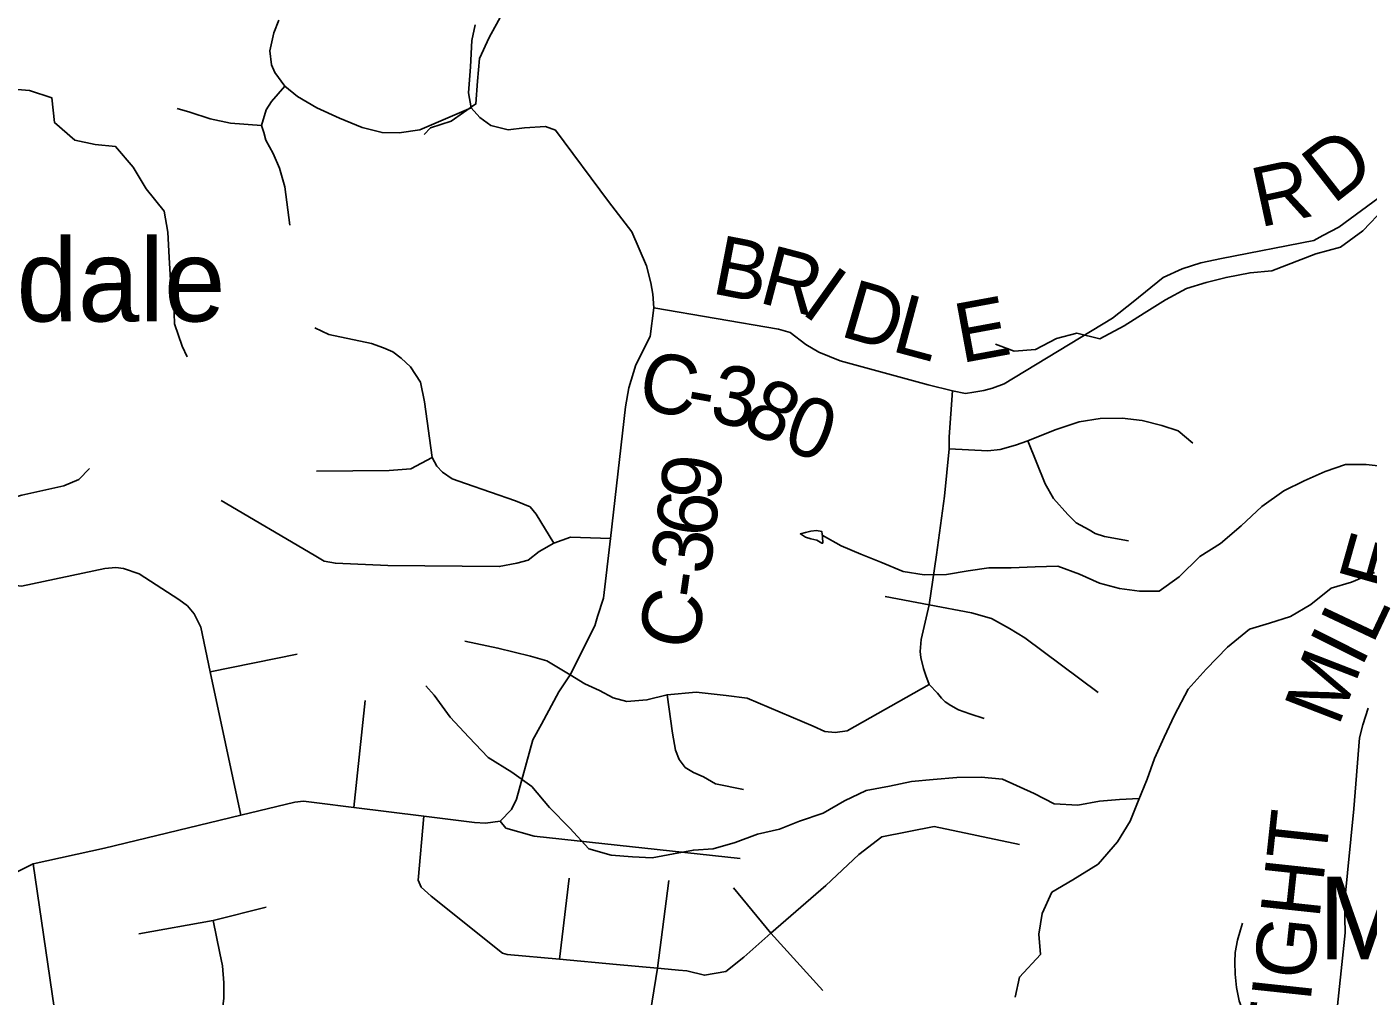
# Model space of a CAD drawing. Extents: x 0 to 34, y 0 to 22.
# Drawn here: x 4.877 to 5.518, y 16.654 to 17.117 of the extents above; entities that cross this region are included whole.
import ezdxf

# ---------------------------------------------------------------- set-up
doc = ezdxf.new("R2010")
doc.units = 0
for name, color, linetype in [('GM_X_County_Road', 7, 'Continuous'), ('GM_X_County_Road_Text', 7, 'Continuous'), ('GM_X_Minor_Lake', 7, 'Continuous'), ('GM_X_Minor_River', 7, 'Continuous'), ('GM_X_Township_Road', 7, 'Continuous'), ('GM_X_Unincorporated_Text', 7, 'Continuous')]:
    doc.layers.add(name, color=color, linetype=linetype)

msp = doc.modelspace()

# ---------------------------------------------------------------- linework, layer by layer
at = {"layer": 'GM_X_County_Road'}
for points in [[(4.88038, 16.71739), (4.91433, 16.72479), (4.9795, 16.74058), (5.00535, 16.74684), (5.00953, 16.74731), (5.01577, 16.74641), (5.03355, 16.7442), (5.06693, 16.74005), (5.0912, 16.73703), (5.09635, 16.73676), (5.10343, 16.73777), (5.10888, 16.74326), (5.11112, 16.74824), (5.11907, 16.77659), (5.12318, 16.78408), (5.13146, 16.79951), (5.13684, 16.80754), (5.14862, 16.83097), (5.14986, 16.8355), (5.15272, 16.84417), (5.15604, 16.8728), (5.16333, 16.93569), (5.16486, 16.94477), (5.16815, 16.95572), (5.17511, 16.96922), (5.17677, 16.98295), (5.17639, 16.98955), (5.17532, 16.99496), (5.17328, 17.00295), (5.16631, 17.0192), (5.15512, 17.03378), (5.12988, 17.06775), (5.12505, 17.06962), (5.115, 17.06888), (5.10729, 17.06806), (5.09887, 17.07008), (5.09368, 17.07384), (5.08951, 17.0785), (5.08828, 17.08567), (5.08921, 17.09813), (5.08984, 17.11059), (5.09139, 17.11807)], [(5.17677, 16.98295), (5.23638, 16.97271), (5.2419, 16.97112), (5.24938, 16.96536), (5.25557, 16.96174), (5.26574, 16.95769), (5.30786, 16.94611), (5.3195, 16.94329), (5.32561, 16.94206), (5.32956, 16.94266), (5.33445, 16.94351), (5.33857, 16.94463), (5.34415, 16.94669), (5.39582, 16.97793), (5.40571, 16.98574), (5.42014, 16.9975), (5.42909, 17.00164), (5.43804, 17.00445), (5.44793, 17.00645), (5.49202, 17.01514), (5.49629, 17.01754), (5.50404, 17.02155), (5.53944, 17.04753)], [(5.50243, 16.64053), (5.50702, 16.68429), (5.50675, 16.6986), (5.51121, 16.74352), (5.51389, 16.77747), (5.51537, 16.7837), (5.51802, 16.79162)], [(4.56252, 16.64419), (4.62886, 16.65843), (4.63009, 16.65869), (4.6364, 16.66083), (4.64252, 16.66278), (4.64843, 16.66398), (4.65738, 16.66548), (4.70177, 16.67321), (4.72322, 16.6737), (4.74956, 16.67366), (4.79081, 16.67517), (4.79596, 16.67619), (4.80092, 16.6784), (4.80324, 16.67944), (4.8232, 16.69058), (4.84964, 16.70226), (4.88038, 16.71739)], [(4.80414, 16.44882), (4.8251, 16.47071), (4.86197, 16.50916), (4.87694, 16.52385), (4.8847, 16.53087), (4.88976, 16.53658), (4.89275, 16.54247), (4.89374, 16.54753), (4.89413, 16.55809), (4.89442, 16.58219), (4.89461, 16.59818), (4.89466, 16.60928), (4.89335, 16.62803), (4.88038, 16.71739)]]:
    msp.add_lwpolyline(points, dxfattribs=at)
at = {"layer": 'GM_X_Minor_Lake'}
for points in [[(5.25444, 16.87662), (5.25177, 16.87624), (5.2493, 16.87567), (5.24683, 16.87491), (5.2493, 16.87339), (5.25177, 16.87263), (5.25463, 16.87187), (5.2571, 16.87054), (5.25749, 16.87054)], [(5.25748, 16.87073), (5.25729, 16.87358), (5.2571, 16.87605), (5.25444, 16.87662), (5.25177, 16.87624), (5.2493, 16.87567), (5.24683, 16.87491), (5.2493, 16.87339), (5.25177, 16.87263), (5.25463, 16.87187), (5.2571, 16.87054), (5.25748, 16.87054)], [(5.25749, 16.87054), (5.25729, 16.87358), (5.2571, 16.87605), (5.25444, 16.87662)]]:
    msp.add_lwpolyline(points, dxfattribs=at)
at = {"layer": 'GM_X_Minor_River'}
for points in [[(5.10438, 17.12337), (5.09811, 17.11215), (5.09354, 17.10207), (5.09259, 17.09122), (5.09183, 17.08038), (5.08004, 17.0722), (5.07014, 17.06896), (5.06708, 17.06578)], [(4.86911, 17.0876), (4.87861, 17.08684), (4.88927, 17.08323), (4.8906, 17.07143), (4.9003, 17.06306), (4.91, 17.06097), (4.9197, 17.06002), (4.92806, 17.05012), (4.93434, 17.03985), (4.9429, 17.0292), (4.94461, 17.01911), (4.94537, 17.00694), (4.94594, 16.99609), (4.94746, 16.98544), (4.94784, 16.97535), (4.95145, 16.9647), (4.95383, 16.95954)], [(5.54778, 17.03422), (5.53575, 17.03664), (5.52586, 17.03055), (5.5154, 17.01971), (5.50475, 17.01191), (5.49295, 17.00867), (5.47203, 17.00068), (5.46157, 16.99973), (5.45016, 16.99744), (5.44065, 16.99497), (5.43114, 16.99212), (5.42125, 16.98679), (5.41098, 16.98032), (5.40147, 16.97442), (5.38986, 16.96814), (5.37883, 16.97081), (5.36913, 16.96833), (5.35905, 16.963), (5.34897, 16.96224), (5.34001, 16.9656)], [(5.5287, 16.90689), (5.5171, 16.90803), (5.50721, 16.90803), (5.49751, 16.9048), (5.48743, 16.90023), (5.47773, 16.89547), (5.46727, 16.88805), (5.45738, 16.87873), (5.44749, 16.87036), (5.4376, 16.86408), (5.42771, 16.85438), (5.4182, 16.84753), (5.40869, 16.84753), (5.39918, 16.84886), (5.38967, 16.85133), (5.38016, 16.8557), (5.3697, 16.85951), (5.35886, 16.85913), (5.34744, 16.85875), (5.33679, 16.85875), (5.3269, 16.85722), (5.31663, 16.85551), (5.30598, 16.85532), (5.2959, 16.85703), (5.28525, 16.86141), (5.27574, 16.86521), (5.26623, 16.86921), (5.25723, 16.87432)], [(5.25655, 16.87525), (5.25653, 16.87529)], [(5.52109, 16.85648), (5.51006, 16.85191), (5.50036, 16.84906), (5.49066, 16.84125), (5.48096, 16.83555), (5.47088, 16.83231), (5.46137, 16.82946), (5.45072, 16.8209), (5.44064, 16.81024), (5.43208, 16.80073), (5.42542, 16.78836), (5.42047, 16.7779), (5.41591, 16.76762), (5.41248, 16.75773), (5.40811, 16.74727), (5.40431, 16.73775), (5.39822, 16.72786), (5.38909, 16.71721), (5.37692, 16.7096), (5.36684, 16.7037), (5.36227, 16.69361), (5.36075, 16.68372), (5.36151, 16.67402), (5.35143, 16.66317), (5.34933, 16.65366)], [(5.40861, 16.74847), (5.39917, 16.74803), (5.38966, 16.74727), (5.37939, 16.74536), (5.36798, 16.74593), (5.35847, 16.75088), (5.34325, 16.75773), (5.33317, 16.75868), (5.32157, 16.75849), (5.31016, 16.75753), (5.29989, 16.75658), (5.28943, 16.75449), (5.2782, 16.75239), (5.26793, 16.74745), (5.25766, 16.74155), (5.24644, 16.73774), (5.23674, 16.73394), (5.22628, 16.73146), (5.21563, 16.72747), (5.20517, 16.72442), (5.19566, 16.72385), (5.18615, 16.72214), (5.17607, 16.72024), (5.16656, 16.72062), (5.15648, 16.72138), (5.14582, 16.72442), (5.1367, 16.73431), (5.127, 16.7442), (5.11844, 16.75429), (5.10893, 16.76114), (5.09771, 16.76817), (5.08839, 16.77788), (5.07945, 16.78739), (5.07184, 16.79785), (5.06785, 16.80242)]]:
    msp.add_lwpolyline(points, dxfattribs=at)
at = {"layer": 'GM_X_Township_Road'}
for p, q in [((4.96493, 16.80911), (5.0065, 16.81751)), ((5.03355, 16.7442), (5.03889, 16.79528)), ((5.13174, 16.67176), (5.1364, 16.71042))]:
    msp.add_line(p, q, dxfattribs=at)
for points in [[(4.99775, 17.12041), (4.99526, 17.11433), (4.99339, 17.10576), (4.99417, 17.09907), (4.9957, 17.09536), (5.00054, 17.08887), (5.00654, 17.08384), (5.0159, 17.07849), (5.0266, 17.0735), (5.03749, 17.06915), (5.04699, 17.06666), (5.05509, 17.0665), (5.06506, 17.06806), (5.08951, 17.0785)], [(5.00289, 17.02241), (5.00056, 17.04079), (4.99799, 17.04967), (4.99495, 17.05661), (4.99154, 17.06305), (4.99043, 17.06674), (4.9894, 17.07006), (4.99168, 17.07756), (4.99417, 17.08154), (5.00054, 17.08887)], [(4.94906, 17.07811), (4.95514, 17.07639), (4.96488, 17.07328), (4.97462, 17.07125), (4.9894, 17.07006)], [(5.01485, 16.97346), (5.02161, 16.97018), (5.04186, 16.96584), (5.04765, 16.96391), (5.05214, 16.96199), (5.05616, 16.95893), (5.0605, 16.95476), (5.06532, 16.94736), (5.06725, 16.93804), (5.07095, 16.91152), (5.0732, 16.90734)], [(5.3195, 16.94329), (5.3178, 16.92137), (5.31779, 16.91563), (5.31557, 16.89291), (5.31188, 16.86502), (5.30836, 16.84107), (5.30446, 16.82457), (5.30401, 16.81878), (5.30439, 16.81594), (5.30553, 16.81064), (5.30673, 16.80736), (5.30835, 16.80297), (5.31229, 16.79886), (5.31426, 16.7965), (5.31602, 16.79465), (5.31868, 16.79289), (5.32233, 16.79083), (5.32778, 16.7889), (5.33465, 16.78676)], [(4.9795, 16.74058), (4.96493, 16.80911), (4.96042, 16.83032), (4.95728, 16.83674), (4.95402, 16.84051), (4.9499, 16.8436), (4.93102, 16.85579), (4.92346, 16.85837), (4.91986, 16.85888), (4.91454, 16.85837), (4.87471, 16.84995), (4.86836, 16.85081), (4.86123, 16.85459), (4.85789, 16.85862), (4.856, 16.86352), (4.85081, 16.87456), (4.84724, 16.88137), (4.84458, 16.88429), (4.84192, 16.88695), (4.83891, 16.88969), (4.83565, 16.89253), (4.81299, 16.91159), (4.79239, 16.9309)], [(5.31779, 16.91563), (5.33629, 16.91465), (5.34219, 16.91528), (5.34956, 16.91734), (5.3554, 16.9194), (5.36845, 16.92463), (5.37995, 16.92841), (5.38999, 16.93012), (5.40046, 16.9303), (5.40999, 16.9291), (5.41943, 16.92678), (5.42716, 16.92412), (5.43429, 16.91831)], [(5.3554, 16.9194), (5.36372, 16.89888), (5.36767, 16.89193), (5.3745, 16.88415), (5.37852, 16.88027), (5.38475, 16.87691), (5.38759, 16.87519), (5.39205, 16.87364), (5.40347, 16.87167)], [(5.07095, 16.91152), (5.06066, 16.90606), (5.05038, 16.90526), (5.01566, 16.90493)], [(4.84724, 16.88137), (4.85909, 16.88867), (4.86604, 16.89107), (4.87488, 16.89339), (4.89497, 16.89794), (4.90218, 16.90094), (4.90725, 16.90619)], [(5.0732, 16.90734), (5.07577, 16.90445), (5.08043, 16.90124), (5.08686, 16.89899), (5.11064, 16.89079), (5.11771, 16.8879), (5.12061, 16.88436), (5.12896, 16.87054)], [(5.15604, 16.8728), (5.137, 16.87344), (5.12896, 16.87054), (5.12205, 16.86652), (5.11675, 16.86235), (5.11135, 16.86088), (5.10297, 16.85936), (5.04973, 16.85978), (5.02466, 16.8609), (5.01936, 16.86186), (5.01454, 16.86476), (4.97018, 16.89095)], [(5.28733, 16.84502), (5.30836, 16.84107), (5.32853, 16.83721), (5.33806, 16.83446), (5.34664, 16.82974), (5.35402, 16.82527), (5.38905, 16.79918)], [(5.08654, 16.82362), (5.10229, 16.8204), (5.11788, 16.81654), (5.12575, 16.81429), (5.13684, 16.80754), (5.14391, 16.80336), (5.15082, 16.80015), (5.15741, 16.79662), (5.16384, 16.79485), (5.17348, 16.79565), (5.18312, 16.79806), (5.19694, 16.79935), (5.21141, 16.79774), (5.22137, 16.79646), (5.25289, 16.78315), (5.25847, 16.78058), (5.26344, 16.78006), (5.26911, 16.78083), (5.30835, 16.80297)], [(5.18312, 16.79806), (5.1857, 16.77974), (5.18714, 16.77154), (5.18891, 16.7672), (5.1918, 16.76335), (5.19566, 16.76094), (5.20048, 16.75885), (5.20627, 16.75547), (5.21961, 16.7529)], [(5.06693, 16.74005), (5.06427, 16.70959), (5.06571, 16.70614), (5.07036, 16.70185), (5.10447, 16.67467), (5.10673, 16.67405), (5.13174, 16.67176), (5.15899, 16.66927), (5.17848, 16.66749), (5.18364, 16.66702), (5.18857, 16.66657)], [(5.10343, 16.73777), (5.10614, 16.73442), (5.11964, 16.73056), (5.218, 16.7198)], [(5.18857, 16.66657), (5.19251, 16.66621), (5.20104, 16.66412), (5.21122, 16.66595), (5.21984, 16.67274), (5.23263, 16.68422), (5.259, 16.70694), (5.27467, 16.72182), (5.28563, 16.73017), (5.31069, 16.73513), (5.35138, 16.72661)], [(5.184, 16.70934), (5.17848, 16.66749), (5.17418, 16.64086), (5.17279, 16.63512), (5.16844, 16.63042), (5.16026, 16.6231), (5.15016, 16.61562), (5.14711, 16.61214)], [(5.21488, 16.70589), (5.23263, 16.68422), (5.25744, 16.65681)], [(4.93085, 16.68393), (4.9663, 16.69025), (4.99168, 16.69662)], [(4.9663, 16.69025), (4.96952, 16.67458), (4.97083, 16.66865), (4.97146, 16.66052), (4.97146, 16.65299), (4.96823, 16.62863)], [(5.49962, 16.6143), (5.49626, 16.6143), (5.49288, 16.61466), (5.48985, 16.61527), (5.48586, 16.61672), (5.4826, 16.6195), (5.48067, 16.62228), (5.4791, 16.62675), (5.47777, 16.63122), (5.47595, 16.63449), (5.47317, 16.63763), (5.47027, 16.64005), (5.4658, 16.64246), (5.46157, 16.64524), (5.45927, 16.64669), (5.45746, 16.64887), (5.45637, 16.65189), (5.45504, 16.65818), (5.45444, 16.66458), (5.45432, 16.67027), (5.45444, 16.67498), (5.45552, 16.68078), (5.45697, 16.68586), (5.45794, 16.689)]]:
    msp.add_lwpolyline(points, dxfattribs=at)

# ---------------------------------------------------------------- texts
at = {"layer": 'GM_X_County_Road_Text'}
for s, height, rotation, p in [('D', 0.02841, 37.98451, (5.50126, 17.03199)), ('R', 0.02841, 12.1948, (5.46613, 17.02129)), ('B', 0.02841, 349.03413, (5.20375, 16.99)), ('R', 0.02841, 345.26607, (5.22617, 16.98567)), ('I', 0.02841, 324.50724, (5.24629, 16.98088)), ('D', 0.02841, 343.80016, (5.26499, 16.96966)), ('L', 0.02841, 344.96987, (5.28959, 16.96251)), ('E', 0.02841, 10.45435, (5.32356, 16.95646)), ('C', 0.02841, 349.62778, (5.16823, 16.93499)), ('3', 0.02841, 349.82392, (5.20277, 16.92867)), ('8', 0.02841, 331.25373, (5.21771, 16.92639)), ('-', 0.02841, 349.65146, (5.1912, 16.93078)), ('0', 0.02841, 339.77638, (5.23725, 16.91606)), ('9', 0.02841, 83.11008, (5.20776, 16.88997)), ('6', 0.02841, 83.01142, (5.20563, 16.87255)), ('3', 0.02841, 82.6093, (5.20335, 16.85498)), ('E', 0.02841, 74.20224, (5.53097, 16.84551)), ('-', 0.02841, 81.88853, (5.20165, 16.84305)), ('C', 0.02841, 77.97665, (5.19642, 16.81814)), ('L', 0.02841, 64.72205, (5.52012, 16.82157)), ('I', 0.02841, 63.37909, (5.51458, 16.8105)), ('M', 0.02841, 68.80026, (5.50372, 16.7824)), ('EIGHT', 0.028409, 83.85986, (5.48767, 16.62555))]:
    msp.add_text(s, height=height, rotation=rotation, dxfattribs=at).set_placement(p)
at = {"layer": 'GM_X_Unincorporated_Text'}
for s, height, p in [('Lawyerdale', 0.039489, (4.70212, 16.97643)), ('Mount Forest Trails', 0.0394886, (5.49421, 16.67165))]:
    msp.add_text(s, height=height, rotation=0.00001, dxfattribs=at).set_placement(p)

doc.saveas('drawing.dxf')
